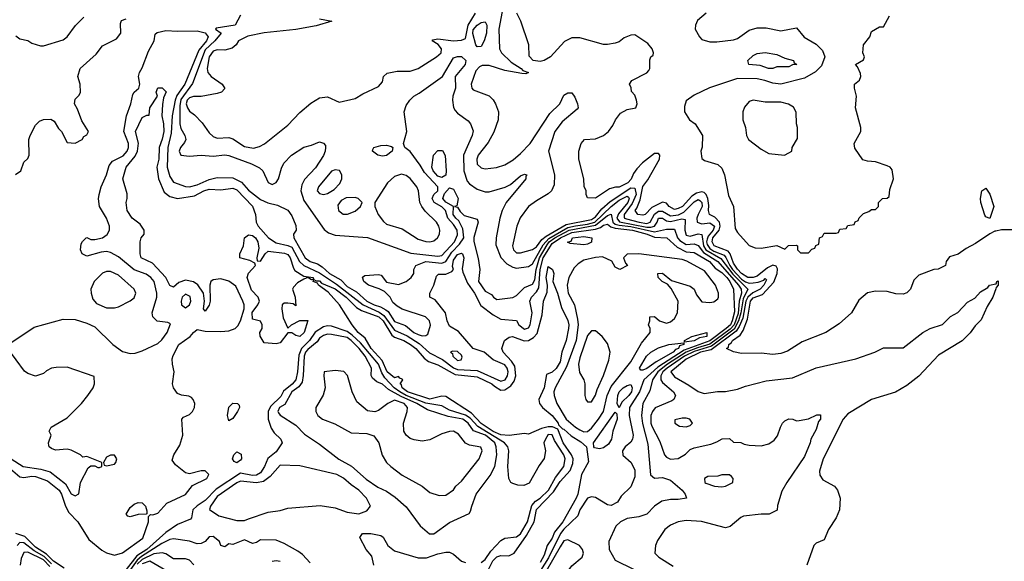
# Model space of a CAD drawing. Header units: inches. Extents: x 2380053 to 2584298, y 380219 to 546618.
# Tile 288 of 656: x 2465049 to 2470044, y 505549 to 508298. Entities that reach past the tile are written whole.
import ezdxf

# ---------------------------------------------------------------- set-up
doc = ezdxf.new("R2010")
doc.units = ezdxf.units.IN
doc.header["$MEASUREMENT"] = 0
doc.layers.add('C4560', color=7, linetype='Continuous')
doc.layers.add('C4570', color=7, linetype='Continuous')

msp = doc.modelspace()

# ---------------------------------------------------------------- linework, layer by layer
at = {"layer": 'C4560', "color": 2}
for points, elevation in [([(2467512.8, 508430), (2467479.3, 508250), (2467482.8, 508150), (2467493.4, 508130), (2467542.2, 508082.2), (2467593.4, 508050), (2467600.7, 508040.7), (2467630.9, 508029.1), (2467617.1, 508022.9), (2467595.8, 508024.2), (2467510, 508039.7), (2467430, 508065.4), (2467394.6, 508065.4), (2467380.8, 508059.2), (2467362.3, 508037.7), (2467339.1, 507970), (2467342.8, 507950), (2467350, 507941), (2467430, 507911), (2467450, 507891.3), (2467462.8, 507870), (2467477.3, 507830), (2467476.3, 507790), (2467453.4, 507726.6), (2467424.7, 507675.3), (2467374, 507610), (2467368, 507590), (2467370, 507564.7), (2467390, 507546.8), (2467410, 507540.7), (2467467.1, 507547.1), (2467510, 507562), (2467552.7, 507587.3), (2467590, 507618), (2467638.4, 507670), (2467738, 507822), (2467789.6, 507870.4), (2467810, 507914.8), (2467830, 507927.3), (2467850, 507926.8), (2467864.7, 507904.7), (2467878, 507870), (2467882, 507850), (2467876.9, 507843.1), (2467801.4, 507778.6), (2467763, 507730), (2467730.8, 507630), (2467762.8, 507510), (2467759.8, 507460.2), (2467746, 507430), (2467730, 507414), (2467670, 507379.3), (2467630.4, 507349.7), (2467587.1, 507292.9), (2467570.4, 507250), (2467548.4, 507150), (2467553.4, 507130), (2467561.7, 507121.7), (2467570, 507115.5), (2467590, 507114.4), (2467650, 507132.2), (2467670, 507144.9), (2467698.2, 507181.8), (2467720.3, 507199.7), (2467821.1, 507258.9), (2467950, 507283.1), (2467970, 507297.8), (2468001.9, 507338.1), (2468045.1, 507374.9), (2468150, 507444.6), (2468170, 507442.4), (2468175.8, 507410), (2468155.2, 507364.8), (2468115, 507310), (2468115.4, 507295.4), (2468117, 507290), (2468126.5, 507286.5), (2468190.6, 507270), (2468230, 507264.3), (2468248, 507270), (2468269.4, 507310.6), (2468290, 507326.3), (2468310, 507325.5), (2468350, 507302.6), (2468391.7, 507308.3), (2468418.3, 507321.7), (2468470, 507373.8), (2468490, 507386), (2468500, 507380), (2468510.1, 507370.1), (2468510.9, 507350), (2468490.2, 507310), (2468484.4, 507290), (2468486.4, 507270), (2468510, 507261.8), (2468550, 507266.7), (2468573, 507250), (2468566.8, 507230), (2468541.5, 507198.5), (2468536.2, 507183.8), (2468533.4, 507170), (2468537.1, 507157.1), (2468550, 507136.1), (2468570, 507123.3), (2468622, 507102), (2468631.8, 507091.8), (2468650.7, 507050), (2468665, 507030), (2468710, 506981.8), (2468730, 506968), (2468750, 506961.5), (2468770, 506961.7), (2468794.8, 506965.2), (2468823.5, 506976.5), (2468830, 506984.9), (2468837.2, 506977.2), (2468824.6, 506950), (2468806, 506930), (2468767.7, 506912.3), (2468742, 506890), (2468733.1, 506870), (2468716.7, 506783.3), (2468699.5, 506740.5), (2468682.9, 506717.1), (2468556.7, 506623.3), (2468502.8, 506610), (2468430, 506574.5), (2468352.7, 506510), (2468370, 506486), (2468443.8, 506443.8), (2468490, 506411.3), (2468521, 506401), (2468589.4, 506410.6), (2468630, 506410.8), (2468690, 506422.8), (2468730, 506438.8), (2468835.5, 506464.5), (2468970, 506481), (2469089.4, 506530.6), (2469290, 506576), (2469386, 506610), (2469430, 506632), (2469530, 506632), (2469630, 506711), (2469668, 506730), (2469730, 506751.3), (2469770, 506791.3), (2469808.4, 506811.6), (2469856.4, 506863.6), (2469894.6, 506885.4), (2469923.1, 506916.9), (2469960.4, 506939.6), (2469969.1, 506950.9), (2470000, 506957.6)], 42), ([(2465028.4, 507511.6), (2465055.3, 507530), (2465070, 507574), (2465090, 507594), (2465098, 507610), (2465095.3, 507690), (2465102, 507710), (2465130, 507762), (2465150, 507782), (2465170, 507792), (2465207.3, 507792.7), (2465223.6, 507783.6), (2465246.4, 507746.4), (2465262, 507730), (2465290, 507674), (2465330, 507672), (2465366, 507690), (2465375.3, 507704.7), (2465390, 507714), (2465398, 507730), (2465365.2, 507785.2), (2465343.1, 507843.1), (2465328, 507870), (2465330, 507894), (2465350, 507914), (2465358, 507930), (2465355.3, 507970), (2465344, 508010), (2465355.3, 508050), (2465436.5, 508123.5), (2465470, 508164.7), (2465540.2, 508199.8), (2465562, 508230), (2465561.2, 508278.8), (2465565.6, 508294.4), (2465590, 508302.8)], 38), ([(2465030, 508216), (2465050, 508201), (2465090, 508191.3), (2465110, 508178), (2465154.6, 508165.4), (2465170, 508164.7), (2465270, 508196), (2465289.4, 508210.6), (2465332.1, 508267.9), (2465374, 508310)], 42), ([(2466170, 508321.2), (2466142, 508270), (2466045.2, 508254.8), (2466042.8, 508250), (2466070.7, 508230), (2466039.6, 508190), (2465990, 508145.1), (2465925.7, 507974.3), (2465866.4, 507893.6), (2465861.3, 507861.3), (2465861.1, 507770), (2465865.8, 507745.9), (2465886, 507710), (2465891.3, 507690), (2465885.4, 507674.6), (2465864.7, 507650), (2465858, 507630), (2465866, 507610), (2465910, 507606), (2465969.1, 507610.9), (2466030, 507605.5), (2466090, 507612.4), (2466110, 507608.2), (2466225.8, 507565.8), (2466265.8, 507545.8), (2466282.8, 507530), (2466310, 507471), (2466330, 507462), (2466350, 507471), (2466362.7, 507490), (2466376.5, 507543.5), (2466389, 507570), (2466428.7, 507610), (2466490, 507651), (2466530, 507661), (2466570, 507678), (2466590, 507672), (2466599.8, 507659.8), (2466601, 507650), (2466598.8, 507630), (2466590, 507608.7), (2466550, 507545.2), (2466493.4, 507486.6), (2466480.6, 507459.4), (2466475.3, 507430), (2466490, 507380.7), (2466592.8, 507232.8), (2466615.5, 507215.5), (2466650, 507204.9), (2466813.2, 507193.2), (2467033.5, 507113.5), (2467170, 507098.5), (2467190, 507100.8), (2467254.4, 507170), (2467270, 507206.8), (2467268.7, 507230), (2467250, 507259.2), (2467220.7, 507290), (2467208.5, 507330), (2467190, 507347.4), (2467151.2, 507370), (2467141.1, 507390), (2467149.6, 507410), (2467170.9, 507430), (2467171, 507450), (2467102, 507522), (2467080.1, 507560.1), (2467030, 507629), (2467002, 507650), (2466995.3, 507670), (2467012.3, 507730), (2466999, 507830), (2467010, 507862), (2467028.7, 507890), (2467048.7, 507910), (2467075.5, 507924.5), (2467194, 508010), (2467250, 508103.8), (2467270, 508111.6), (2467290, 508110.3), (2467311.4, 508091.4), (2467308.5, 508070), (2467257.3, 508010), (2467259.6, 507950), (2467246.9, 507910), (2467245.3, 507890), (2467250, 507852), (2467257.5, 507837.5), (2467270, 507822.8), (2467324.5, 507784.5), (2467336, 507770), (2467350, 507734), (2467344, 507710), (2467301.1, 507610), (2467302, 507530), (2467319, 507479), (2467330, 507464), (2467370, 507437.3), (2467410, 507424), (2467430, 507424), (2467511.9, 507448.1), (2467538, 507462), (2467590, 507504.9), (2467610, 507514), (2467622, 507510), (2467616.9, 507503.1), (2467616.3, 507490), (2467516.3, 507370), (2467496.3, 507330), (2467484.9, 507290), (2467465.5, 507190), (2467465.2, 507154.8), (2467490.3, 507090.3), (2467519.6, 507059.6), (2467550, 507042.4), (2467570, 507037.1), (2467630, 507045.5), (2467650, 507059.5), (2467704.9, 507155.1), (2467733.1, 507186.9), (2467830, 507242.8), (2467867.7, 507252.3), (2467930, 507259.7), (2467965.8, 507270), (2468049.6, 507350.4), (2468090, 507381.5), (2468130, 507402.3), (2468138, 507398), (2468140.2, 507390), (2468133.8, 507370), (2468087.4, 507312.6), (2468077.5, 507290), (2468091.8, 507271.8), (2468230, 507245), (2468250, 507244.6), (2468269.3, 507250.7), (2468282.5, 507270), (2468290, 507291.2), (2468310, 507291.1), (2468330, 507276.5), (2468350, 507273.9), (2468407.3, 507287.3), (2468424, 507284), (2468422.8, 507230), (2468430, 507204.9), (2468450, 507198.7), (2468490, 507210.3), (2468508.5, 507208.5), (2468517.1, 507150), (2468529.5, 507130), (2468605.8, 507085.8), (2468666.4, 507006.4), (2468742.8, 506930), (2468719.2, 506880.8), (2468707.7, 506810), (2468695.9, 506770), (2468672.5, 506727.5), (2468558.2, 506641.8), (2468470, 506613.2), (2468422.2, 506590), (2468333.2, 506530), (2468311.8, 506510), (2468301.4, 506490), (2468302, 506470), (2468310, 506456.4), (2468364.9, 506410), (2468376.3, 506390), (2468366.8, 506370), (2468356.5, 506363.5), (2468272.5, 506327.5), (2468259.5, 506310), (2468251.3, 506288.7), (2468250.2, 506250.2), (2468255.1, 506235.1), (2468296.7, 506156.7), (2468319.1, 506090), (2468330, 506077.3), (2468350, 506068.2), (2468390, 506070.7), (2468426.6, 506093.4), (2468450, 506116), (2468470, 506126), (2468555.5, 506144.5), (2468585.2, 506154.8), (2468611.6, 506171.6), (2468650, 506172), (2468670, 506154), (2468707.3, 506152.7), (2468723.6, 506143.6), (2468750, 506138), (2468810, 506136), (2468850, 506146), (2468876.5, 506163.5), (2468893.6, 506186.4), (2468908, 506230), (2468918, 506250), (2468930, 506262), (2468950, 506272), (2468971.1, 506271.1), (2468990, 506262), (2469003.6, 506263.6), (2469050, 506272), (2469092, 506292), (2469112, 506292), (2469110.8, 506270), (2469101.4, 506258.6), (2469090, 506218), (2469062.8, 506170), (2469058.8, 506150), (2469030, 506082), (2468941, 505950), (2468915.3, 505904.7), (2468892.7, 505832.7), (2468891.1, 505808.9), (2468851.1, 505788.9), (2468810, 505789), (2468721.4, 505778.6), (2468707.5, 505772.5), (2468653.2, 505726.8), (2468630, 505719.3), (2468508.1, 505751.9), (2468430, 505757), (2468390, 505749.3), (2468350, 505733.2), (2468321, 505710), (2468285.2, 505654.8), (2468274.8, 505630), (2468271, 505590), (2468291, 505570), (2468364.1, 505524.1)], 38), ([(2466570, 508302), (2466632, 508290), (2466552.9, 508267.1), (2466450, 508248.6), (2466290, 508230.9), (2466206.7, 508213.3), (2466158.8, 508190), (2466147.7, 508170), (2466126.1, 508153.9), (2466090, 508143), (2466050, 508145.6), (2466030, 508138.7), (2466010.3, 508109.7), (2466000.3, 508050), (2466003, 508030), (2466020.7, 508010), (2466076, 507970), (2466090, 507948), (2466072, 507930), (2466050, 507922.7), (2465970, 507907.3), (2465930, 507907.3), (2465910, 507900.5), (2465899.5, 507890), (2465893.7, 507870), (2465900.3, 507850), (2465910, 507833.4), (2465935.1, 507815.1), (2465975.1, 507775.1), (2466010, 507722.8), (2466030, 507704.9), (2466050, 507696.3), (2466110, 507699.1), (2466130, 507693.4), (2466190, 507654.4), (2466234.3, 507645.7), (2466266.2, 507653.8), (2466291.4, 507668.6), (2466410, 507762.8), (2466470, 507826), (2466526.3, 507873.7), (2466570, 507901), (2466610, 507906), (2466670, 507878.8), (2466750, 507897.3), (2466790, 507921), (2466870, 507958), (2466890, 507982), (2466895.3, 508010), (2466913.2, 508026.8), (2466964.1, 508035.9), (2467030, 508037.1), (2467070, 508050.5), (2467162.7, 508110), (2467186.6, 508130), (2467189.3, 508150), (2467172.5, 508172.5), (2467142, 508190), (2467145.2, 508194.8), (2467170, 508200.7), (2467250, 508190.5), (2467290, 508193.7), (2467310, 508201.6), (2467323.5, 508270), (2467361.2, 508330)], 42), ([(2470000, 507224.8), (2469996, 507224), (2469970, 507211.3), (2469898, 507162), (2469850, 507137.1), (2469810, 507107.3), (2469766.3, 507093.7), (2469748, 507070), (2469746, 507050), (2469708.7, 507031.3), (2469686, 507030), (2469610, 507002), (2469584.7, 506975.3), (2469568, 506930), (2469548.9, 506911.1), (2469530, 506904.7), (2469493.6, 506906.4), (2469450, 506918.8), (2469390, 506921), (2469349.1, 506910.9), (2469306.3, 506873.7), (2469268.7, 506810), (2469205.6, 506754.4), (2469138, 506710), (2469017.5, 506662.5), (2468944.1, 506615.9), (2468910, 506604), (2468870, 506598.8), (2468810, 506606), (2468710, 506604.7), (2468670, 506612), (2468634, 506630), (2468644.7, 506635.3), (2468646.8, 506650), (2468659.9, 506660.1), (2468664.4, 506670), (2468703.4, 506696.6), (2468719, 506721), (2468741.4, 506778.6), (2468756.2, 506870), (2468770, 506886.2), (2468817.2, 506902.8), (2468874.4, 506965.6), (2468892.2, 507010), (2468892.9, 507032.9), (2468886.3, 507046.3), (2468870, 507052.9), (2468841.7, 507038.2), (2468790, 506996.5), (2468770, 506988.8), (2468743, 506990), (2468710.4, 507010), (2468690, 507031.8), (2468670, 507062.4), (2468653.6, 507110), (2468642.5, 507122.6), (2468572.2, 507150), (2468561.3, 507170), (2468565.8, 507190), (2468596.8, 507230), (2468601.6, 507250), (2468598.4, 507270), (2468575.6, 507295.6), (2468548.2, 507310), (2468542.6, 507330), (2468544.8, 507355.2), (2468540.2, 507390), (2468531.5, 507411.5), (2468520.7, 507420.7), (2468510, 507424.6), (2468481.9, 507418.1), (2468457.9, 507402.1), (2468410.9, 507350), (2468390, 507339), (2468370, 507334), (2468343, 507350), (2468330, 507367.3), (2468310, 507371), (2468255.8, 507344.2), (2468222, 507310), (2468210, 507306.4), (2468184.7, 507310), (2468170.8, 507330), (2468179.3, 507340.7), (2468196.3, 507383.7), (2468209.5, 507450.5), (2468235.3, 507484.7), (2468294.6, 507590), (2468296.4, 507610), (2468290, 507619.1), (2468270, 507618), (2468208.9, 507571.1), (2468179.8, 507540.2), (2468163.3, 507516.7), (2468151.4, 507488.6), (2468134.7, 507470), (2468090, 507448.7), (2468071.7, 507448.3), (2468040.9, 507439.1), (2467970, 507392), (2467930, 507394), (2467922, 507410), (2467922, 507430), (2467911.6, 507451.6), (2467911.3, 507490), (2467886, 507590), (2467886, 507630), (2467898, 507670), (2467914, 507690), (2467970, 507694), (2468010.6, 507709.4), (2468036, 507730), (2468058.5, 507761.5), (2468070.8, 507790), (2468097.3, 507822.7), (2468130, 507841.2), (2468174, 507850), (2468182, 507870), (2468178, 507890), (2468170, 507914), (2468152.7, 507932.7), (2468151.6, 507951.6), (2468142, 507970), (2468154, 507990), (2468230, 508028.7), (2468239.8, 508040.2), (2468244.7, 508050), (2468245.4, 508094.6), (2468251.3, 508108.7), (2468262, 508118), (2468264.7, 508130), (2468258, 508150), (2468236.1, 508176.1), (2468170, 508221), (2468150, 508218.8), (2468114.5, 508205.5), (2468090, 508186), (2468070, 508178), (2468030, 508171.3), (2468010, 508171.3), (2467890, 508206), (2467850, 508206), (2467812.9, 508187.1), (2467742, 508110), (2467710, 508091.3), (2467690, 508086), (2467654, 508090), (2467632.7, 508112.7), (2467632, 508170), (2467591.3, 508290), (2467570.7, 508330.7)], 46), ([(2468531, 508330), (2468487.1, 508292.9), (2468478, 508270), (2468476, 508250), (2468498, 508210), (2468510, 508198), (2468550, 508184.7), (2468585.4, 508185.4), (2468670, 508196), (2468690, 508202.8), (2468750, 508244), (2468790, 508256.3), (2468835.9, 508255.9), (2468910, 508242), (2468990, 508256), (2469028.5, 508208.5), (2469090, 508174), (2469121.3, 508141.3), (2469133.4, 508110), (2469116, 508064), (2469086.5, 508033.5), (2469030, 508001.3), (2468910, 507971.2), (2468870, 507975.4), (2468828.7, 507990), (2468790, 507997.4), (2468690, 507998.7), (2468547.5, 507952.5), (2468470, 507915.3), (2468430, 507886), (2468422, 507858), (2468421, 507830), (2468446, 507790), (2468474.8, 507770), (2468512, 507710), (2468511.6, 507651.6), (2468504.7, 507630), (2468510, 507594), (2468523.6, 507583.6), (2468590, 507562.8), (2468610, 507544.7), (2468624.9, 507510), (2468645.2, 507405.2), (2468670.7, 507350), (2468678, 507238), (2468690, 507218), (2468750, 507152), (2468779.6, 507139.6), (2468810, 507138), (2468890, 507152), (2468930, 507134), (2468948.4, 507151.6), (2468990, 507154), (2468994, 507150), (2468994, 507130), (2469010, 507114), (2469050, 507114), (2469067.3, 507132.7), (2469082, 507138), (2469087.3, 507152.7), (2469102, 507158), (2469106, 507190), (2469122, 507198), (2469130, 507214), (2469190, 507214), (2469202, 507218), (2469210, 507234), (2469242, 507238), (2469250, 507254), (2469282, 507258), (2469287.3, 507272.7), (2469302, 507278), (2469307.3, 507292.7), (2469330, 507314), (2469356.4, 507323.6), (2469370, 507334), (2469390, 507334), (2469406, 507350), (2469406, 507370), (2469426, 507390), (2469450, 507392), (2469459, 507401), (2469463.1, 507436.9), (2469482, 507490), (2469475.5, 507535.5), (2469464, 507550), (2469450, 507557), (2469390, 507576), (2469350, 507579), (2469326, 507586), (2469286, 507646), (2469281.2, 507670), (2469315.3, 507730), (2469315.3, 507750), (2469289, 507850), (2469294, 507910), (2469284, 507950), (2469284, 507970), (2469309, 507991), (2469315.3, 508010), (2469314.6, 508025.4), (2469299, 508059), (2469288, 508070), (2469330, 508094), (2469334, 508110), (2469325.2, 508130), (2469329.2, 508170), (2469362, 508210), (2469370, 508238), (2469410, 508262), (2469430, 508262), (2469462, 508318)], 50), ([(2465010, 506661), (2465122, 506738), (2465270, 506777.3), (2465330, 506776.3), (2465390, 506757.3), (2465430, 506738.8), (2465521, 506650), (2465570, 506614.8), (2465610, 506604), (2465634.2, 506605.8), (2465670, 506617.3), (2465750, 506654.9), (2465770, 506673.4), (2465797, 506710), (2465814.6, 506754.6), (2465800.4, 506760.4), (2465747.2, 506767.2), (2465724, 506790), (2465721.2, 506810), (2465744.5, 506890), (2465744.5, 506910), (2465732, 506970), (2465714.5, 506990), (2465690, 507005.6), (2465630, 507027.6), (2465550, 507095.1), (2465510, 507116), (2465490, 507121.2), (2465462, 507118), (2465390, 507098), (2465366, 507110), (2465358, 507130), (2465360.4, 507159.6), (2465367.3, 507172.7), (2465386, 507190), (2465390, 507192), (2465410, 507182), (2465430, 507182), (2465470, 507191.3), (2465492.9, 507207.1), (2465504, 507230), (2465504, 507250), (2465489.2, 507290), (2465453.2, 507350), (2465449.2, 507389.2), (2465452.7, 507410), (2465462.7, 507450), (2465489.2, 507510), (2465502.9, 507557.1), (2465520.7, 507579.3), (2465573.4, 507606.6), (2465595, 507630), (2465601.2, 507650), (2465600.3, 507670), (2465577.2, 507730), (2465591.1, 507810), (2465612.6, 507870), (2465622.7, 507917.3), (2465629.6, 507930.4), (2465654, 507950), (2465658.4, 507970), (2465651.8, 508010), (2465656.2, 508030), (2465670, 508054), (2465701.7, 508138.3), (2465731.1, 508190), (2465736.3, 508223.7), (2465746.7, 508233.3), (2465790, 508243.2), (2465850, 508238.9), (2465950, 508241.5), (2465990, 508231.3), (2466005.3, 508210), (2465996.9, 508190), (2465957.4, 508142.6), (2465886.2, 507970), (2465846.9, 507913.1), (2465837.1, 507890), (2465823.2, 507810), (2465817.4, 507722.6), (2465800.6, 507650), (2465797.8, 507550), (2465810, 507502.8), (2465830, 507474), (2465890, 507450.5), (2465910, 507449), (2465950, 507459.6), (2466010, 507487.6), (2466050, 507497.1), (2466130, 507495.5), (2466173.7, 507473.7), (2466210, 507433), (2466270, 507384.9), (2466307.9, 507367.9), (2466357.3, 507357.3), (2466410, 507332), (2466430, 507302), (2466450, 507254), (2466450.8, 507230), (2466437.3, 507210), (2466440.4, 507190), (2466497.1, 507090), (2466522, 507070), (2466559.6, 507059.6), (2466584.2, 507044.2), (2466621.3, 507010), (2466677.4, 506977.4), (2466710, 506944.2), (2466757.3, 506917.3), (2466810.4, 506870), (2466846.7, 506850), (2466880, 506840), (2466906.2, 506826.2), (2466917.4, 506817.4), (2466950, 506766), (2467005.8, 506745.9), (2467048.2, 506710), (2467070, 506700.4), (2467090, 506694), (2467110, 506696), (2467118.6, 506701.4), (2467132.9, 506747.1), (2467128.7, 506770), (2467108, 506790), (2466990, 506829.3), (2466963.3, 506843.3), (2466942.5, 506862.5), (2466929, 506890), (2466898.9, 506918.9), (2466872.5, 506932.5), (2466819, 506950), (2466794, 506970), (2466788, 506992), (2466800.2, 506999.8), (2466870, 507004.7), (2466882, 507002), (2466910, 506966), (2466970, 506954.8), (2467008.7, 506970), (2467035.3, 506990), (2467048.7, 507010), (2467048.7, 507030), (2467059, 507050), (2467108.7, 507070), (2467190, 507062), (2467210, 507071.5), (2467241.5, 507118.5), (2467280.7, 507159.3), (2467302.4, 507190), (2467296.7, 507236.6), (2467276.9, 507276.9), (2467261.1, 507290), (2467247.9, 507310), (2467249.6, 507350), (2467210, 507372.6), (2467195.6, 507390), (2467204.5, 507415.5), (2467230, 507444.4), (2467250, 507437.1), (2467273.1, 507390), (2467267.1, 507352.9), (2467254, 507350), (2467270, 507346.8), (2467284.2, 507324.2), (2467304.2, 507304.2), (2467370, 507284.7), (2467374, 507270), (2467353, 507193), (2467352.5, 507172.5), (2467374.4, 507085.6), (2467382.8, 507030), (2467376.3, 506970), (2467410, 506920.7), (2467442.8, 506902.8), (2467452, 506890), (2467470, 506878), (2467550, 506888), (2467570, 506898), (2467610, 506939.3), (2467650, 506955.3), (2467661.7, 506978.3), (2467668.4, 507030), (2467686.7, 507090), (2467724, 507156), (2467734.9, 507170), (2467763, 507190), (2467836.5, 507230), (2467970, 507254.4), (2468030, 507304.7), (2468050, 507310.3), (2468058.4, 507270), (2468070, 507260.9), (2468090, 507254.7), (2468150, 507248), (2468270, 507221.7), (2468330, 507235.2), (2468370, 507234.9), (2468385.6, 507190), (2468396.9, 507176.9), (2468430, 507157.8), (2468470, 507159.7), (2468490, 507151.8), (2468517.1, 507117.2), (2468590.2, 507070), (2468695.3, 506950), (2468708.6, 506930), (2468710.1, 506910.1), (2468698.2, 506870), (2468693.1, 506806.9), (2468672.6, 506750), (2468652.7, 506727.3), (2468550, 506651.5), (2468486.9, 506633.1), (2468430.2, 506610), (2468335.5, 506550), (2468286.3, 506510), (2468259.1, 506470), (2468245.1, 506414.9), (2468210.3, 506349.7), (2468203.6, 506290), (2468208.2, 506248.2), (2468235.8, 506144.2), (2468248.5, 505988.5), (2468270, 505971), (2468310, 505974.8), (2468350, 505961), (2468410, 505911), (2468424.7, 505890), (2468431.3, 505870), (2468390, 505862.7), (2468350, 505863.7), (2468306.2, 505853.8), (2468270, 505829.2), (2468230, 505789.4), (2468190, 505774.5), (2468130, 505766.6), (2468096, 505750), (2468072.8, 505727.2), (2468037.3, 505650), (2468039.1, 505610), (2468070, 505554.8), (2468162, 505510)], 34), ([(2464990, 506028.5), (2465050, 505978), (2465070, 505974.9), (2465110, 505981.7), (2465130, 505979.6), (2465190, 505958), (2465250.2, 505910), (2465261.8, 505890), (2465280.7, 505830), (2465297.7, 505797.7), (2465344.9, 505750), (2465400.5, 505660.5), (2465465.7, 505605.7), (2465490, 505592.7), (2465530, 505580.9), (2465570, 505593.1), (2465673.4, 505666.6), (2465702, 505750), (2465702.7, 505777.3), (2465712.9, 505787.1), (2465725.2, 505785.2), (2465750, 505793.7), (2465795.4, 505844.6), (2465890, 505888.9), (2465926.3, 505933.7), (2465999, 505970), (2466009, 505990), (2465990, 506009), (2465970, 506009.2), (2465910, 505994), (2465890, 505999), (2465839.3, 506039.3), (2465823.2, 506063.2), (2465831.6, 506090), (2465860.7, 506139.3), (2465877.4, 506190), (2465872, 506270), (2465879.5, 506280.5), (2465910, 506294), (2465926, 506310), (2465936.4, 506330), (2465936.9, 506350), (2465929.7, 506369.7), (2465920.1, 506380.1), (2465907.8, 506387.8), (2465870, 506391.6), (2465850, 506401.3), (2465828.8, 506428.8), (2465823.5, 506450), (2465832.4, 506510), (2465823.6, 506550), (2465822.9, 506577.1), (2465827, 506593), (2465857.2, 506650), (2465914.5, 506690), (2465930, 506711), (2465950, 506726), (2465990, 506718), (2466070, 506714.7), (2466110, 506718.6), (2466142.9, 506730), (2466156.2, 506743.8), (2466169.7, 506770), (2466187.7, 506830), (2466187.4, 506850), (2466180.4, 506870), (2466144.9, 506944.9), (2466110, 506971.5), (2466070, 506982.4), (2466030, 506978), (2466018.8, 506970), (2466013.4, 506950), (2466015.5, 506870), (2466010, 506848.7), (2465990, 506818), (2465982, 506830), (2465987.3, 506870), (2465982, 506910), (2465952.9, 506952.9), (2465930, 506967.6), (2465890, 506976.2), (2465856, 506964), (2465830, 506941.2), (2465810, 506949), (2465789.7, 506990), (2465722.5, 507062.5), (2465666, 507090), (2465660.9, 507110), (2465660.9, 507170), (2465666, 507190), (2465681.2, 507210), (2465680.9, 507230), (2465660.1, 507260.1), (2465619.3, 507290), (2465594, 507330), (2465589.3, 507369.3), (2465595.1, 507390), (2465594.8, 507414.8), (2465572, 507490), (2465589.4, 507550), (2465634.7, 507605.3), (2465646, 507630), (2465652, 507672), (2465636, 507730), (2465670, 507802), (2465694, 507814), (2465706, 507814), (2465709, 507850), (2465748, 507910), (2465742, 507930), (2465750, 507952), (2465771.6, 507951.6), (2465791.3, 507931.3), (2465778, 507902), (2465773.4, 507866.6), (2465770.4, 507810), (2465779.3, 507770), (2465779.5, 507730), (2465772, 507692), (2465757, 507650), (2465755.3, 507590), (2465745.5, 507550), (2465754, 507490), (2465782.3, 507422.3), (2465810, 507400.5), (2465850, 507390.4), (2465935.4, 507404.6), (2465983.7, 507430), (2466010, 507437.4), (2466070, 507434.9), (2466130, 507442), (2466150, 507434.9), (2466230.9, 507350.9), (2466244.9, 507310), (2466248.8, 507270), (2466258, 507250), (2466310.4, 507190), (2466350, 507165.5), (2466410, 507152.3), (2466430, 507143.6), (2466468.2, 507070), (2466490, 507050.2), (2466570, 507013.2), (2466656.5, 506956.5), (2466791.4, 506850), (2466873.2, 506813.2), (2466896.3, 506796.3), (2466950, 506722), (2467013.9, 506693.9), (2467074.8, 506654.8), (2467127.8, 506607.8), (2467194, 506574), (2467250, 506531), (2467270, 506522.8), (2467370, 506517.8), (2467490, 506463.2), (2467511.1, 506470), (2467523.1, 506490), (2467527.7, 506510), (2467522.4, 506530), (2467510, 506545.7), (2467450, 506571), (2467404.5, 506610), (2467350, 506629.7), (2467274.7, 506714.8), (2467230, 506742.9), (2467218.3, 506770), (2467209.6, 506810), (2467155.9, 506875.9), (2467129.2, 506890), (2467129.3, 506910), (2467149.4, 506950), (2467163.2, 506996.8), (2467173.6, 507006.4), (2467210, 507006.4), (2467240.7, 507019.3), (2467249.4, 507030), (2467245.3, 507045.3), (2467250, 507077.3), (2467270, 507106.4), (2467290, 507112.7), (2467294.8, 507110), (2467301.6, 507090), (2467292.8, 507032.8), (2467296.4, 507016.4), (2467320.7, 506960.7), (2467356.9, 506910), (2467387.8, 506847.8), (2467450, 506800.3), (2467490, 506778.4), (2467570, 506771.3), (2467580.7, 506750), (2467610, 506727), (2467630, 506733.4), (2467638.9, 506750), (2467649.3, 506810.7), (2467636.3, 506870), (2467644.7, 506890), (2467670, 506916.5), (2467682.7, 506937.3), (2467689.9, 507030), (2467704.9, 507090), (2467750, 507161.7), (2467791.9, 507190), (2467850, 507218.3), (2467970, 507234.7), (2467996, 507244), (2468010, 507255.2), (2468030, 507260.2), (2468047, 507247), (2468070, 507239.3), (2468158, 507230), (2468232, 507210), (2468270, 507194.4), (2468331.1, 507191.1), (2468383.5, 507143.5), (2468430, 507119.5), (2468470, 507115.6), (2468548.4, 507070), (2468576.9, 507036.9), (2468610, 507015), (2468635.6, 506990), (2468651, 506970), (2468670.2, 506930), (2468674.9, 506814.9), (2468663.8, 506770), (2468654, 506750), (2468633.2, 506730), (2468550, 506667.5), (2468419.3, 506620.7), (2468285.3, 506534.7), (2468215.5, 506470), (2468193.8, 506410), (2468142, 506330), (2468141.1, 506290), (2468161.6, 506190), (2468158, 506170), (2468150, 506154), (2468121, 506130), (2468106.8, 506110), (2468108, 506088), (2468150.4, 506050.4), (2468170, 506012), (2468170, 505978), (2468150, 505928), (2468099.6, 505880.4), (2468082, 505850), (2468050, 505833.2), (2468030, 505836), (2467970, 505872.7), (2467950, 505876), (2467930, 505869), (2467890.8, 505810), (2467879.9, 505780.1), (2467810, 505713.1), (2467792.1, 505690), (2467732.3, 505567.7), (2467662.3, 505457.7)], 30), ([(2467422, 505498), (2467448.8, 505551.2), (2467470, 505572.6), (2467490, 505579.6), (2467530, 505577.6), (2467556.9, 505590), (2467619.6, 505680.4), (2467658.2, 505750), (2467670, 505812.7), (2467757.4, 505902.6), (2467790, 505953.8), (2467842, 506010), (2467854.6, 506045.4), (2467857.4, 506070), (2467848.9, 506090), (2467806.6, 506150), (2467779.5, 506219.5), (2467752.2, 506232.3), (2467730, 506232.5), (2467696.4, 506223.6), (2467630, 506195.3), (2467610, 506198), (2467532.4, 506187.6), (2467490, 506190.7), (2467450, 506208.3), (2467390, 506249.2), (2467341.7, 506301.7), (2467210, 506386), (2467190, 506387.1), (2467130, 506371.6), (2467016.3, 506410), (2466989.7, 506430), (2466985.4, 506445.4), (2466979.3, 506450), (2466992.7, 506470), (2466990, 506473.2), (2466978, 506478), (2466970, 506488), (2466950, 506480.9), (2466912.8, 506510), (2466887.5, 506567.5), (2466832.1, 506630), (2466801.8, 506681.8), (2466766.9, 506710), (2466736, 506750), (2466671, 506851), (2466614.3, 506914.3), (2466565.2, 506950), (2466560.4, 506960.4), (2466538, 506970), (2466540.4, 506979.6), (2466553.2, 506973.2), (2466570, 506972), (2466580.4, 506960.4), (2466650, 506932.5), (2466704.6, 506890), (2466757.4, 506837.4), (2466782.8, 506822.8), (2466870.1, 506790.1), (2466893, 506770), (2466936.1, 506696.1), (2466950, 506686), (2466997.6, 506670), (2467031.7, 506650), (2467058.9, 506630), (2467100.6, 506580.6), (2467123, 506563), (2467170, 506547.2), (2467257.3, 506497.3), (2467370, 506485.2), (2467444.9, 506450), (2467457.3, 506437.3), (2467490, 506417.4), (2467510, 506418.9), (2467540.7, 506439.3), (2467557.3, 506462.7), (2467565.3, 506490), (2467560.4, 506540.4), (2467544.4, 506564.4), (2467501.2, 506610), (2467495.3, 506630), (2467508, 506670), (2467532.7, 506687.3), (2467549.6, 506690.4), (2467608.5, 506668.5), (2467630, 506670.3), (2467655.4, 506684.6), (2467674.2, 506705.9), (2467700.1, 506799.9), (2467707, 506870), (2467724.4, 506915.6), (2467726.3, 506950), (2467719.6, 506990), (2467730, 507044.7), (2467752, 507030), (2467758.8, 507010), (2467754, 506970), (2467777.6, 506910), (2467797.1, 506837.1), (2467830, 506771), (2467834.9, 506750), (2467833.7, 506730), (2467821.6, 506670), (2467799.3, 506610), (2467790, 506561.2), (2467770, 506527.8), (2467750, 506509.5), (2467722, 506498), (2467710.2, 506430), (2467682.4, 506370), (2467686.4, 506350), (2467701.3, 506330), (2467750, 506288.9), (2467780.3, 506250), (2467782, 506242), (2467801.8, 506221.8), (2467810, 506219.5), (2467846.3, 506186.3), (2467895.7, 506155.7), (2467924.4, 506130), (2467934.3, 506054.3), (2467898.4, 505990), (2467880.7, 505890), (2467872.4, 505870), (2467805, 505750), (2467762.5, 505697.4), (2467750, 505666.6), (2467724.7, 505630), (2467710, 505580.9), (2467690, 505543.1)], 26), ([(2470000, 506932.5), (2469984.7, 506890), (2469956.9, 506843.1), (2469925.4, 506774.6), (2469895.3, 506744.7), (2469870.7, 506709.3), (2469830, 506668.7), (2469710, 506595.3), (2469610.4, 506489.6), (2469550, 506441.2), (2469492.5, 506407.5), (2469370.4, 506369.6), (2469250, 506297), (2469225.5, 506270), (2469125.5, 506070), (2469106.4, 506006.4), (2469107.1, 505987.1), (2469123.5, 505963.5), (2469182, 505930), (2469198, 505910), (2469211, 505870), (2469206.8, 505810), (2469190.5, 505769.5), (2469151, 505710), (2469130, 505658), (2469090, 505642), (2469078, 505630), (2469042, 505530)], 42), ([(2467390, 505543.8), (2467410, 505558.4), (2467438.9, 505601.1), (2467490, 505654.9), (2467510, 505666), (2467570, 505674), (2467590, 505689), (2467625.3, 505750), (2467647.6, 505832.4), (2467666.1, 505853.9), (2467690, 505869.3), (2467731.4, 505910), (2467766.2, 505973.8), (2467809.7, 506030), (2467816, 506070), (2467810, 506089.2), (2467762.2, 506162.2), (2467750, 506191), (2467730, 506192.6), (2467716.3, 506170), (2467708.5, 506150), (2467715.5, 506110), (2467708.7, 506071.3), (2467684, 506036), (2467633.7, 505946.3), (2467605.8, 505934.2), (2467575.9, 505935.9), (2467550, 505943.7), (2467541.2, 505950), (2467529.5, 505970), (2467526, 506030), (2467529.6, 506110), (2467525.6, 506130), (2467508, 506150), (2467372.6, 506232.6), (2467335, 506275), (2467310, 506291.2), (2467230, 506316.5), (2467190, 506337.6), (2467110, 506352.1), (2467010, 506391.4), (2466976.8, 506410), (2466948.2, 506430), (2466900.6, 506480.6), (2466885.4, 506505.4), (2466869, 506550), (2466778.2, 506658.2), (2466736.4, 506696.4), (2466710, 506714.8), (2466630, 506742.2), (2466610, 506744.1), (2466590, 506739.3), (2466548.3, 506711.8), (2466519.7, 506670), (2466478.4, 506630), (2466465.3, 506594.7), (2466458.3, 506510), (2466449.3, 506470), (2466432, 506448), (2466388, 506412), (2466374.6, 506385.4), (2466322.6, 506337.4), (2466308.8, 506311.2), (2466309.4, 506270), (2466324.9, 506224.9), (2466340.6, 506200.6), (2466374.4, 506170), (2466380.4, 506150), (2466350, 506104.2), (2466308.6, 506071.4), (2466291.6, 506030), (2466270, 505998), (2466250, 505986.8), (2466230, 505984.6), (2466170, 505996.8), (2466045, 505915), (2465990, 505858.4), (2465948.8, 505831.2), (2465927, 505810), (2465920.7, 505770), (2465916.1, 505763.9), (2465850, 505736.2), (2465790, 505694.8), (2465693.5, 505610), (2465642.9, 505577.1), (2465590, 505507.5)], 30), ([(2465005.5, 506070), (2465067.3, 506030), (2465156.7, 506016.7), (2465204.2, 506004.2), (2465282, 505942), (2465310, 505891), (2465330, 505881), (2465348.9, 505891.1), (2465357.2, 505950), (2465396.4, 506023.6), (2465410, 506034), (2465430, 506034), (2465445.4, 506025.4), (2465454.6, 506025.4), (2465466, 506030), (2465466, 506050), (2465390, 506082), (2465370, 506078), (2465358, 506090), (2465310, 506114), (2465290, 506119), (2465230, 506114), (2465210, 506122), (2465198, 506130), (2465196.4, 506136.4), (2465195.3, 506150), (2465208, 506190), (2465198, 506210), (2465208, 506230), (2465290, 506278), (2465362, 506350), (2465395.3, 506390), (2465422, 506430), (2465428, 506450), (2465427.3, 506487.3), (2465290, 506534), (2465233.6, 506533.6), (2465210, 506529), (2465184.5, 506515.5), (2465170, 506502), (2465130, 506488.7), (2465090, 506502), (2465073.6, 506513.6), (2464988.7, 506630)], 34), ([(2465274.9, 505514.9), (2465221.4, 505550), (2465185.4, 505585.4), (2465130, 505621.4), (2465075.4, 505675.4), (2465029.8, 505689.8)], 30), ([(2466846, 505530), (2466834.8, 505574.8), (2466806, 505610), (2466775.3, 505670), (2466788, 505690), (2466830, 505690.5), (2466881.1, 505681.1), (2466892.4, 505672.4), (2466917.1, 505630), (2466950, 505602.4), (2467070, 505566.4), (2467113.4, 505566.6), (2467170, 505586.8), (2467210, 505596), (2467230, 505596), (2467250, 505586), (2467290, 505550.8), (2467310, 505542.8)], 30), ([(2465210, 505537.1), (2465173.3, 505573.3), (2465122.1, 505602.1), (2465070, 505642.5), (2465050, 505644), (2465036, 505630)], 34), ([(2466522, 505542), (2466483.6, 505583.6), (2466460.1, 505600.1), (2466390, 505639.3), (2466350, 505656), (2466270, 505659), (2466250, 505644), (2466230, 505639), (2466190, 505659), (2466130, 505635.3), (2466110, 505638), (2466090, 505622), (2466069.3, 505629.3), (2466062, 505650), (2466030, 505676), (2466010, 505673.2), (2465990.4, 505649.6), (2465970, 505639.6), (2465950, 505638.7), (2465910, 505652), (2465830, 505664.2), (2465810, 505659.7), (2465770, 505639.3), (2465666.2, 505573.8), (2465644.5, 505555.5), (2465611.5, 505508.5)], 34), ([(2465202.5, 505522.5), (2465170, 505556.2), (2465090, 505595.8), (2465070, 505594.7), (2465057, 505563), (2465052.3, 505530)], 38), ([(2465932.1, 505532.1), (2465910, 505555.1), (2465890, 505561.6), (2465830, 505562.4), (2465790, 505587.6), (2465772.4, 505592.4), (2465730, 505586.6), (2465670, 505558.6), (2465644.5, 505535.5)], 38), ([(2465790, 505503), (2465710, 505549.6), (2465670, 505537.4)], 42), ([(2466370, 505549.2), (2466350, 505552.3), (2466330, 505549.2)], 38)]:
    msp.add_lwpolyline(points, dxfattribs=dict(at, elevation=elevation))
for points, elevation in [([(2467370, 508160.7), (2467362.4, 508170), (2467347.9, 508227.9), (2467350, 508246), (2467370, 508270.3), (2467390, 508283.1), (2467410, 508286.8), (2467419.3, 508270), (2467417.3, 508230), (2467404.9, 508190), (2467390, 508162)], 38), ([(2468870, 508049.3), (2468848, 508050), (2468804.8, 508064.8), (2468748, 508070), (2468742, 508090), (2468770, 508116), (2468790, 508126), (2468830, 508130.8), (2468890, 508121), (2468930, 508102), (2468974, 508090), (2468978, 508078), (2468992, 508070), (2468970, 508068.7), (2468950, 508058), (2468890, 508058)], 46), ([(2468770, 507888.7), (2468750, 507882), (2468726.4, 507853.6), (2468718, 507830), (2468718, 507790), (2468731.3, 507750), (2468736, 507710), (2468746, 507690), (2468810, 507641), (2468850, 507618.8), (2468928.9, 507611.1), (2468950, 507622), (2468966, 507630), (2468968, 507650), (2468994.6, 507694.6), (2468995.3, 507750), (2468988.7, 507770), (2468988.4, 507828.4), (2468973.6, 507853.6), (2468949.1, 507869.1), (2468910, 507879.3), (2468830, 507879.3)], 54), ([(2466890, 507605.2), (2466866, 507610), (2466838, 507630), (2466840.4, 507639.6), (2466846, 507650), (2466880.2, 507659.8), (2466910, 507661), (2466934.8, 507654.8), (2466942, 507650), (2466938, 507630), (2466910, 507609.2)], 38), ([(2467190, 507497), (2467170, 507504.4), (2467146.4, 507530), (2467140.4, 507550), (2467148, 507610), (2467170, 507634), (2467193.7, 507633.7), (2467208, 507608), (2467213, 507530), (2467210, 507508.7)], 34), ([(2466650, 507536), (2466630, 507529.2), (2466564.9, 507450), (2466558.8, 507430), (2466570, 507416), (2466590, 507411), (2466610, 507416), (2466644, 507436), (2466673.2, 507466.8), (2466684, 507490), (2466684, 507510), (2466672.1, 507532.1)], 42), ([(2466985.8, 507514.2), (2466950, 507502.7), (2466914.8, 507470), (2466851.3, 507370), (2466851.3, 507350), (2466866.8, 507310), (2466893.8, 507273.8), (2466910, 507260.5), (2466990, 507237.1), (2467070, 507184.4), (2467110, 507172.4), (2467130, 507170.5), (2467150, 507176.3), (2467169.2, 507190), (2467178, 507210), (2467180.9, 507230), (2467175.1, 507250), (2467162.7, 507270), (2467106.5, 507326.5), (2467089.4, 507350), (2467079.5, 507370), (2467072.3, 507430), (2467063.7, 507450), (2467030, 507492), (2467010, 507507)], 42), ([(2469970, 507288.7), (2469950, 507298), (2469945.6, 507305.6), (2469924, 507370), (2469922, 507390), (2469929, 507430), (2469950, 507442), (2469970, 507412), (2469991, 507350)], 46), ([(2466750, 507395.3), (2466705.4, 507394.6), (2466679.6, 507380.4), (2466662.8, 507357.2), (2466666, 507330), (2466690, 507311), (2466711.3, 507311.3), (2466750, 507326), (2466778, 507350), (2466786, 507370), (2466766, 507390)], 42), ([(2466270, 507072), (2466294, 507110), (2466310, 507122.8), (2466393, 507113), (2466410, 507106.7), (2466421.5, 507090), (2466437.3, 507037.3), (2466445.3, 507025.3), (2466490, 506995.5), (2466538, 506990), (2466539.6, 506980.4), (2466530, 506978), (2466510, 506989), (2466490, 506981.2), (2466457.7, 506962.3), (2466438.7, 506941.3), (2466432.7, 506930), (2466446.8, 506890), (2466450, 506846), (2466436.4, 506856.4), (2466410, 506859.3), (2466390, 506859), (2466381, 506850), (2466379.1, 506830), (2466384.9, 506784.9), (2466410, 506732), (2466428, 506750), (2466470, 506772), (2466511, 506771), (2466492.4, 506710), (2466470, 506689.6), (2466450, 506696), (2466430, 506709.2), (2466410, 506709), (2466370, 506657.2), (2466350, 506652.7), (2466290, 506658), (2466268.4, 506691.6), (2466268, 506710), (2466279, 506730), (2466279, 506750), (2466270, 506768), (2466230, 506778), (2466228.7, 506811.3), (2466257.2, 506850), (2466265.2, 506870), (2466259, 506890), (2466225.6, 506925.6), (2466202.7, 506990), (2466209.1, 507010.9), (2466246, 507050), (2466242, 507062), (2466216.4, 507076.4), (2466166, 507090), (2466166, 507110), (2466184, 507150), (2466189, 507190), (2466210, 507206.8), (2466230, 507203), (2466244.9, 507190), (2466256.4, 507170), (2466262, 507138), (2466252, 507090), (2466254, 507074)], 26), ([(2467910, 507156), (2467842, 507162), (2467828.7, 507168.7), (2467846, 507174), (2467854, 507190), (2467910, 507196.9), (2467952, 507190), (2467950, 507169.2), (2467930, 507159.3)], 26), ([(2468190, 507109.2), (2468130, 507108.7), (2468111.3, 507090), (2468122, 507062), (2468132, 507050), (2468094, 507030), (2468070, 507042), (2468052.9, 507072.9), (2468006.2, 507093.8), (2467970, 507091.6), (2467910, 507077), (2467881.4, 507058.6), (2467861.2, 507038.8), (2467834, 506990), (2467826, 506950), (2467831.8, 506910), (2467862.6, 506850), (2467878.4, 506778.4), (2467881.2, 506750), (2467871.3, 506670), (2467823.5, 506536.5), (2467764.9, 506430), (2467759.3, 506410), (2467760.5, 506390), (2467773.4, 506350), (2467821.6, 506270), (2467868, 506230), (2467890, 506217.1), (2467910, 506206), (2467930, 506208), (2467950, 506225.5), (2467985.6, 506270), (2468009.7, 506310), (2468029.8, 506390), (2468050, 506437.1), (2468150, 506562), (2468203.9, 506656.1), (2468248, 506710), (2468248, 506730), (2468238, 506750), (2468246, 506770), (2468246, 506790), (2468270, 506792), (2468294, 506770), (2468330, 506758), (2468350, 506764.7), (2468370, 506781), (2468385.2, 506810), (2468389, 506870), (2468354, 506934), (2468335.3, 506955.3), (2468308, 506970), (2468288, 506990), (2468286, 507010), (2468310, 507011), (2468354.8, 506974.8), (2468450, 506944.7), (2468471, 506930), (2468482, 506902), (2468510, 506866), (2468550, 506862.8), (2468570, 506866.8), (2468590, 506882), (2468594, 506890), (2468593.2, 506910), (2468578, 506950), (2468523, 507023), (2468433, 507073), (2468410, 507080.7)], 30), ([(2465510, 507019.5), (2465490, 507019.5), (2465470, 507012), (2465427.7, 506970), (2465410.8, 506930), (2465411, 506910), (2465419.8, 506879.8), (2465438, 506858), (2465490, 506836), (2465530, 506836), (2465550, 506841), (2465609.4, 506870.6), (2465630, 506886), (2465639, 506910), (2465629, 506930), (2465550, 507000.9)], 38), ([(2465890, 506904.5), (2465873.4, 506890), (2465867.4, 506870), (2465870.6, 506850.6), (2465890, 506834.8), (2465910, 506851), (2465917.6, 506870), (2465913.7, 506893.7)], 34), ([(2466610, 506702.6), (2466590, 506696), (2466570, 506681.6), (2466557.7, 506662.3), (2466510, 506624.2), (2466498.9, 506610), (2466491.8, 506590), (2466487.8, 506492.2), (2466482, 506458), (2466465.7, 506434.3), (2466430, 506409.6), (2466394.7, 506345.3), (2466366.4, 506330), (2466358.8, 506310), (2466362, 506302), (2466370, 506291.3), (2466450, 506241), (2466494.6, 506194.6), (2466570, 506144), (2466668.4, 506068.4), (2466732.2, 506032.2), (2466806.4, 505966.4), (2466866.4, 505926.4), (2466910, 505905.5), (2466954.1, 505874.1), (2467010, 505826), (2467081, 505730), (2467128.3, 505688.3), (2467150, 505688), (2467230, 505746.8), (2467328.4, 505791.6), (2467336.4, 505803.6), (2467342, 505830), (2467365.2, 505890), (2467435.2, 505984.8), (2467458.7, 506030), (2467469.7, 506090), (2467466.4, 506130), (2467458.8, 506150), (2467411.7, 506190), (2467351.7, 506211.7), (2467324.5, 506250), (2467296.9, 506270), (2467223.4, 506283.4), (2467117.8, 506317.8), (2467064.4, 506350), (2466984.9, 506384.9), (2466920.7, 506420.7), (2466890, 506447.6), (2466860.5, 506460.5), (2466839.3, 506479.3), (2466832.7, 506492.7), (2466833.6, 506530), (2466801.4, 506590), (2466771.4, 506630), (2466730, 506670.6), (2466710, 506684.4), (2466630, 506701.1)], 34), ([(2467970, 506719), (2467950, 506719), (2467930, 506695.3), (2467890, 506582), (2467884.4, 506550), (2467888.2, 506508.2), (2467911, 506470), (2467916, 506450), (2467916, 506390), (2467921, 506370), (2467930, 506358), (2467950, 506358), (2467970, 506392), (2467978.4, 506421.6), (2468010, 506492), (2468037.2, 506570), (2468044, 506610), (2468030, 506655.3), (2468004, 506690)], 34), ([(2468422, 506662), (2468422, 506670), (2468458, 506690), (2468534, 506710), (2468534.9, 506690), (2468497.3, 506682.7), (2468470, 506668.8)], 26), ([(2468210, 506519.5), (2468200.1, 506520.1), (2468193.2, 506530), (2468228, 506590), (2468250, 506610.4), (2468290, 506632), (2468342, 506650), (2468418, 506658), (2468418, 506650), (2468396.4, 506643.6), (2468390.3, 506630), (2468376.4, 506623.6), (2468364.4, 506610), (2468277.8, 506562.2), (2468230, 506528.5)], 26), ([(2467244.7, 506615.3), (2467234, 506610), (2467244.7, 506604.7), (2467246.8, 506590), (2467270, 506568.2), (2467288.4, 506571.6), (2467294, 506586), (2467290, 506595.3), (2467270, 506614)], 34), ([(2466650, 506517.2), (2466594, 506510), (2466591.3, 506490), (2466598.8, 506430), (2466587.9, 506392.1), (2466551, 506330), (2466551, 506310), (2466561, 506290), (2466584.7, 506270), (2466647.3, 506247.3), (2466730, 506202), (2466810, 506198), (2466845.4, 506185.4), (2466871.3, 506150), (2466887.9, 506087.9), (2466910, 506051.3), (2466931.3, 506030), (2466990, 505986), (2467090, 505931.3), (2467130, 505898), (2467176.4, 505883.6), (2467210, 505884.7), (2467250, 505912), (2467262, 505930), (2467290, 505956), (2467379, 506070), (2467395.3, 506110), (2467388.4, 506128.4), (2467330, 506139), (2467310, 506149), (2467274.8, 506194.8), (2467249.1, 506209.1), (2467228.9, 506208.9), (2467190, 506196), (2467130, 506166), (2467090, 506159.3), (2467050, 506165.2), (2467030, 506173.2), (2467009.3, 506189.3), (2466997.2, 506210), (2466996, 506250), (2467015.1, 506310), (2467017, 506330), (2466999.5, 506350), (2466950, 506366.6), (2466916, 506350), (2466870, 506314), (2466850, 506308), (2466813.6, 506313.6), (2466759.3, 506359.3), (2466736, 506410), (2466711.9, 506491.9), (2466692.7, 506512.7)], 38), ([(2468090, 506328), (2468079.3, 506350), (2468083, 506390), (2468089.7, 506410), (2468110, 506430.3), (2468130, 506441.6), (2468150, 506446), (2468156.4, 506430), (2468152.9, 506410), (2468139.5, 506390), (2468103.7, 506356.3)], 26), ([(2466110, 506262), (2466102.7, 506290), (2466110, 506332), (2466130, 506351.3), (2466154, 506350), (2466162, 506342), (2466164.7, 506330), (2466154.8, 506310), (2466130, 506274)], 26), ([(2467990, 506120.5), (2467965.1, 506125.1), (2467960.9, 506130), (2467959.7, 506150), (2468070, 506306), (2468078.5, 506298.5), (2468079.3, 506270), (2468058.4, 506210), (2468050.3, 506170), (2468036.5, 506143.5), (2468010, 506124.8)], 26), ([(2468430, 506276), (2468410, 506276), (2468372.7, 506267.3), (2468372, 506250), (2468395.3, 506235.3), (2468430, 506231), (2468450, 506238), (2468462, 506250), (2468448, 506270)], 42), ([(2465530, 506088), (2465510, 506088), (2465490, 506078), (2465474, 506050), (2465478, 506038), (2465490, 506034), (2465530, 506042.8), (2465537.2, 506050), (2465542, 506070)], 34), ([(2466150, 506049.4), (2466136.4, 506056.4), (2466129.2, 506070), (2466135.3, 506090), (2466150, 506104.7), (2466172.5, 506092.5), (2466174.8, 506070), (2466170, 506062)], 26), ([(2466370, 506037.2), (2466319.6, 505980.4), (2466285.2, 505954.8), (2466250, 505946.9), (2466170, 505956.4), (2466150, 505947.1), (2466050, 505878.3), (2466017.3, 505830), (2466012, 505812), (2466059.8, 505779.8), (2466150, 505756), (2466190, 505756), (2466210, 505764.7), (2466310, 505798.8), (2466370, 505807.3), (2466410, 505818.8), (2466573.2, 505833.2), (2466650, 505820.7), (2466710, 505798.8), (2466768.9, 505791.1), (2466810, 505806), (2466828.7, 505830), (2466808.7, 505870), (2466768.7, 505910), (2466730, 505937.2), (2466692, 505972), (2466658, 505990), (2466470, 506033.2)], 34), ([(2468650, 505988), (2468610, 505988), (2468590, 505982), (2468539.6, 505980.4), (2468522, 505970), (2468524.7, 505950), (2468530, 505946), (2468574, 505930), (2468610, 505926.8), (2468630, 505931.3), (2468666, 505950), (2468668, 505970), (2468660.4, 505980.4)], 38), ([(2465610, 505775.1), (2465598, 505778), (2465589.4, 505789.4), (2465610, 505822.8), (2465630, 505838.8), (2465650, 505847.3), (2465670, 505846.8), (2465686.8, 505830), (2465694.8, 505805.2), (2465694, 505790), (2465690, 505789.2), (2465650, 505787.6)], 30), ([(2467830, 505658.4), (2467810, 505653.3), (2467790, 505623.5), (2467720.5, 505499.5), (2467690, 505456.9), (2467683.2, 505430), (2467678.3, 505370), (2467690, 505327.3), (2467710, 505306.8), (2467730, 505298.8), (2467790, 505291.3), (2467802, 505298), (2467809.2, 505310.8), (2467816.2, 505343.8), (2467817.5, 505462.5), (2467822.7, 505490), (2467850, 505526), (2467902, 505570), (2467909, 505590), (2467904, 505610), (2467889, 505630)], 34)]:
    msp.add_lwpolyline(points, close=True, dxfattribs=dict(at, elevation=elevation))
at = {"layer": 'C4570', "color": 2}
for points, elevation in [([(2470088.9, 507231.1), (2470030, 507230.8), (2470000, 507224.8)], 46), ([(2470000, 506957.6), (2470002, 506958), (2470006, 506970), (2470012.7, 506972.7), (2470012, 506950), (2470002, 506938), (2470000, 506932.5)], 42)]:
    msp.add_lwpolyline(points, dxfattribs=dict(at, elevation=elevation))

doc.saveas('drawing.dxf')
